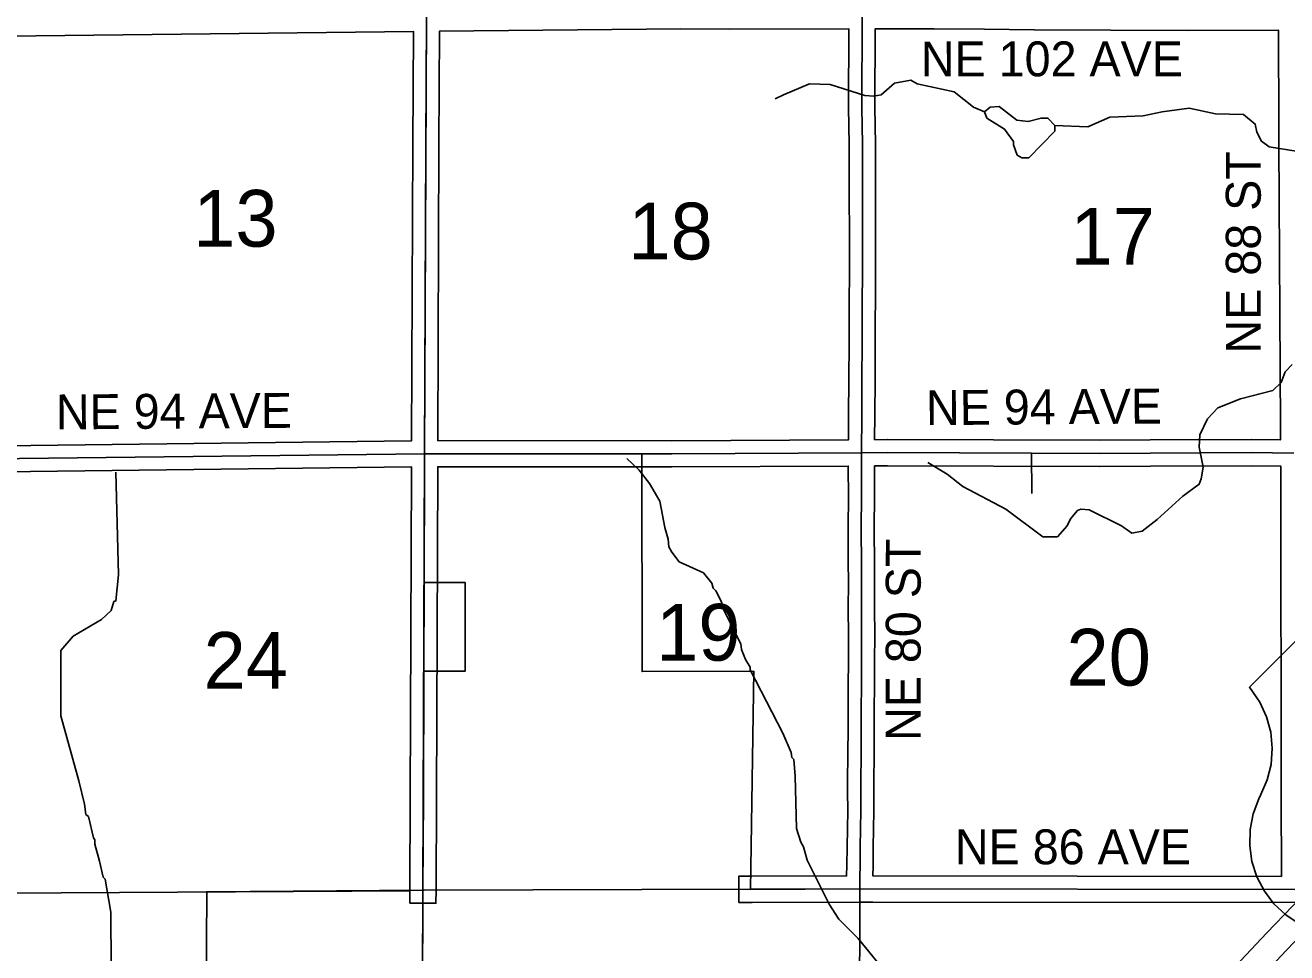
# Model space of a CAD drawing. Extents: x -1403959 to 81668, y -1400582 to 11018.
# Drawn here: x 7880.3 to 8160, y 9096.5 to 9302.1 of the extents above; entities that cross this region are included whole.
import ezdxf

# ---------------------------------------------------------------- set-up
doc = ezdxf.new("R2010")
doc.units = 0
for name, color, linetype in [('tdCiCityCartoExten', 7, 'Continuous'), ('tdCiCoBndryTxt', 7, 'Continuous'), ('tdCiMapFrame', 7, 'Continuous'), ('tdCiRRCL', 7, 'Continuous'), ('tdCiSectLine', 7, 'Continuous'), ('tdCiSectNmbr', 7, 'Continuous'), ('tdCiSectTwpRng', 7, 'Continuous'), ('tdCiUABTitleFrame', 7, 'Continuous'), ('tdCoCityStreetMajor', 7, 'Continuous'), ('tdCoClipBndry', 7, 'Continuous'), ('tdCoDivCarto', 7, 'Continuous'), ('tdCoSectLinePart', 7, 'Continuous'), ('tdCoSectNmbr', 7, 'Continuous'), ('tdCoSurfAsphaltUnbanded', 7, 'Continuous'), ('tdCoSurfBitum', 7, 'Continuous')]:
    doc.layers.add(name, color=color, linetype=linetype)

msp = doc.modelspace()

# ---------------------------------------------------------------- linework, layer by layer
at = {"layer": 'tdCiCityCartoExten'}
msp.add_lwpolyline([(8041.1, 9110.6), (8041.39, 9110.6)], dxfattribs=at)
at = {"layer": 'tdCiCoBndryTxt'}
for points in [[(7968.82, 9207.14), (7969.08, 9275.69), (7969.26, 9303.63), (7969.26, 9303.69), (7969.26, 9303.72), (7969.26, 9303.75), (7969.39, 9327.8), (7969.59, 9347.99), (7970.06, 9400.29), (7970.1, 9420.25), (7970.13, 9448.54), (7970.24, 9492.44), (7970.22, 9506.76), (7970.06, 9528.9), (7970.06, 9529.35), (7970.1, 9534.01), (7970.09, 9534.14), (7969.94, 9564.67), (7970.02, 9578.89), (7970.02, 9601.8)], [(8065.67, 9207.31), (8065.72, 9215.81), (8065.78, 9223.46), (8065.82, 9231.88), (8065.82, 9236.69), (8065.85, 9241.21), (8065.89, 9246.74), (8065.89, 9251.68), (8065.89, 9257.41), (8065.87, 9262.62), (8065.87, 9270.1), (8065.88, 9275.73), (8065.73, 9283.91), (8065.79, 9304.08)], [(7582.97, 9206.71), (7632.47, 9206.67), (7636.15, 9206.68), (7638.76, 9206.69), (7675.75, 9206.65), (7679.39, 9206.58), (7690.08, 9206.28), (7693.48, 9206.22), (7697.17, 9206.13), (7700.96, 9206.13), (7742.56, 9206.24), (7773.74, 9206.02), (7776.6, 9206), (7790.21, 9206.1), (7872.49, 9205.98), (7968.82, 9207.14)], [(7968.72, 9178.58), (7968.82, 9203.57), (7968.82, 9206.46), (7968.82, 9207.14)], [(7968.82, 9207.14), (8017.01, 9207.1), (8017.01, 9207.1)], [(8017.01, 9207.1), (8017.03, 9207.1)], [(8017.03, 9207.1), (8023.64, 9207.1), (8065.67, 9207.31), (8071.44, 9207.38), (8103.39, 9207.27), (8118.41, 9207.22), (8129.71, 9207.3), (8152.09, 9207.38), (8161.5, 9207.28)], [(8065.28, 9110.66), (8065.29, 9113.53), (8065.36, 9115.82), (8065.38, 9119.95), (8065.45, 9123.98), (8065.52, 9128.11), (8065.5, 9132.21), (8065.5, 9135.62), (8065.57, 9139.32), (8065.57, 9141.82), (8065.62, 9145.02), (8065.62, 9150.24), (8065.64, 9155.97), (8065.67, 9160.93), (8065.71, 9167.2), (8065.64, 9172.52), (8065.67, 9178.89), (8065.64, 9182.95), (8065.62, 9190.15), (8065.67, 9198.31), (8065.65, 9203.46), (8065.67, 9207.31)], [(7968.64, 9158.97), (7968.72, 9178.44)], [(7968.72, 9178.44), (7968.72, 9178.58)], [(7968.45, 9110.42), (7968.54, 9131.03), (7968.64, 9158.72)], [(7968.64, 9158.72), (7968.64, 9158.97)]]:
    msp.add_lwpolyline(points, dxfattribs=at)
at = {"layer": 'tdCiMapFrame'}
for points in [[(8041.39, 9110.6), (8065.28, 9110.66)], [(8065.28, 9110.66), (8161.75, 9110.54)]]:
    msp.add_lwpolyline(points, dxfattribs=at)
at = {"layer": 'tdCiRRCL'}
msp.add_lwpolyline([(7872.19, 9062), (7920.28, 9062.1), (7920.34, 9075.61), (7920.5, 9110.06), (7968.45, 9110.38), (7968.45, 9110.42), (7968.64, 9158.97), (7977.82, 9158.97), (7977.82, 9178.58), (7968.72, 9178.58), (7968.82, 9207.14), (8017.01, 9207.1), (8017.04, 9158.85), (8041.77, 9158.91), (8041.09, 9110.57), (8065.28, 9110.66), (8161.75, 9110.54)], dxfattribs=at)
at = {"layer": 'tdCiSectLine'}
for points in [[(7875.42, 9208.92), (7965.92, 9210.01), (7965.92, 9210.04), (7965.92, 9210.04), (7965.92, 9210.04), (7965.93, 9210.04), (7966.18, 9275.7), (7966.18, 9275.71), (7966.34, 9300.75), (7876.21, 9299.68), (7876.21, 9299.66), (7876.2, 9299.66), (7876.2, 9299.65), (7876.17, 9299.65), (7875.97, 9275.8), (7875.42, 9208.92)], [(8023.64, 9210), (8062.77, 9210.2), (8062.77, 9210.22), (8062.78, 9210.22), (8062.82, 9215.83), (8062.82, 9215.83), (8062.88, 9223.48), (8062.91, 9231.88), (8062.91, 9236.69), (8062.91, 9236.71), (8062.95, 9241.23), (8062.99, 9246.75), (8062.99, 9257.4), (8062.97, 9262.61), (8062.97, 9262.62), (8062.97, 9270.1), (8062.97, 9270.1), (8062.97, 9275.71), (8062.83, 9283.86), (8062.83, 9283.91), (8062.83, 9283.92), (8062.88, 9301.3), (8036.5, 9301.28), (8036.5, 9301.28), (8036.49, 9301.28), (8025.65, 9301.32), (7972.15, 9300.81), (7972.15, 9300.77), (7972.15, 9300.77), (7971.98, 9275.68), (7971.74, 9210.04), (8023.64, 9210)], [(8118.41, 9210.13), (8129.68, 9210.2), (8129.69, 9210.2), (8152.08, 9210.28), (8152.09, 9210.28), (8152.12, 9210.28), (8158.59, 9210.22), (8158.58, 9213.27), (8158.2, 9275.85), (8158.2, 9275.87), (8158.2, 9275.88), (8158.21, 9276.95), (8158.18, 9276.95), (8158.22, 9279.82), (8158.12, 9301.05), (8137.91, 9300.98), (8137.9, 9300.98), (8137.9, 9300.98), (8104.02, 9301.07), (8103.98, 9301.07), (8092.95, 9301.25), (8081.81, 9301.29), (8068.69, 9301.3), (8068.63, 9283.94), (8068.78, 9275.79), (8068.78, 9275.73), (8068.78, 9275.73), (8068.78, 9270.1), (8068.78, 9262.62), (8068.79, 9257.42), (8068.79, 9257.41), (8068.79, 9246.74), (8068.79, 9246.72), (8068.76, 9241.19), (8068.76, 9241.18), (8068.72, 9236.67), (8068.72, 9231.88), (8068.72, 9231.86), (8068.68, 9223.45), (8068.68, 9223.44), (8068.62, 9215.79), (8068.59, 9210.25), (8071.4, 9210.28), (8071.44, 9210.28), (8071.45, 9210.28), (8118.41, 9210.13)], [(8161.74, 9107.64), (8068.17, 9107.76), (8068.17, 9107.76), (8065.28, 9107.76), (8041.4, 9107.7), (8038.5, 9107.69), (8038.48, 9113.49), (8041.38, 9113.5), (8062.38, 9113.56), (8062.38, 9113.62), (8062.46, 9115.88), (8062.48, 9119.97), (8062.48, 9120), (8062.55, 9124.03), (8062.62, 9128.12), (8062.6, 9132.19), (8062.6, 9132.21), (8062.6, 9135.62), (8062.6, 9135.68), (8062.67, 9139.35), (8062.67, 9141.82), (8062.67, 9141.87), (8062.72, 9145.04), (8062.72, 9150.24), (8062.72, 9150.26), (8062.74, 9155.98), (8062.74, 9155.98), (8062.77, 9160.94), (8062.77, 9160.95), (8062.81, 9167.2), (8062.74, 9172.48), (8062.74, 9172.52), (8062.74, 9172.53), (8062.77, 9178.89), (8062.74, 9182.93), (8062.74, 9182.94), (8062.72, 9190.14), (8062.72, 9190.15), (8062.72, 9190.17), (8062.77, 9198.31), (8062.75, 9203.45), (8062.75, 9203.46), (8062.75, 9203.47), (8062.75, 9204.39), (8023.66, 9204.2), (8023.64, 9204.2), (8023.64, 9204.2), (7971.72, 9204.24), (7971.72, 9203.56), (7971.72, 9203.56), (7971.44, 9131.02), (7971.44, 9131.02), (7971.35, 9110.41), (7971.34, 9107.5), (7965.54, 9107.53), (7965.55, 9110.43), (7965.63, 9131.05), (7965.91, 9203.58), (7965.92, 9204.2), (7875.39, 9203.11)], [(8158.82, 9113.44), (8158.69, 9131.37), (8158.69, 9131.39), (8158.63, 9201.59), (8158.61, 9204.37), (8158.61, 9204.37), (8158.61, 9204.41), (8152.08, 9204.48), (8129.72, 9204.4), (8118.43, 9204.32), (8118.41, 9204.32), (8118.4, 9204.32), (8071.45, 9204.48), (8068.58, 9204.44), (8068.58, 9204.42), (8068.56, 9204.42), (8068.56, 9203.46), (8068.57, 9198.32), (8068.57, 9198.31), (8068.57, 9198.29), (8068.52, 9190.15), (8068.54, 9182.96), (8068.57, 9178.91), (8068.57, 9178.89), (8068.57, 9178.88), (8068.54, 9172.54), (8068.62, 9167.24), (8068.62, 9167.2), (8068.62, 9167.18), (8068.57, 9160.91), (8068.54, 9155.96), (8068.52, 9150.24), (8068.52, 9145.02), (8068.52, 9144.98), (8068.47, 9141.8), (8068.47, 9139.32), (8068.47, 9139.26), (8068.4, 9135.59), (8068.4, 9132.22), (8068.43, 9128.12), (8068.43, 9128.11), (8068.43, 9128.06), (8068.35, 9123.93), (8068.35, 9123.93), (8068.28, 9119.92), (8068.26, 9115.81), (8068.26, 9115.73), (8068.19, 9113.56), (8158.82, 9113.44)]]:
    msp.add_lwpolyline(points, dxfattribs=at)
at = {"layer": 'tdCiSectNmbr'}
for points in [[(7968.45, 9110.42), (7968.73, 9110.4), (8041.09, 9110.6)], [(8041.09, 9110.6), (8041.1, 9110.6)], [(8041.09, 9110.6), (8041.09, 9110.6)], [(8065.29, 9046.53), (8065.29, 9047.17), (8065.23, 9059.08), (8065.26, 9061.71), (8065.27, 9080.65), (8065.28, 9110.66)]]:
    msp.add_lwpolyline(points, dxfattribs=at)
at = {"layer": 'tdCiSectTwpRng'}
msp.add_lwpolyline([(7968.32, 9075.59), (7968.38, 9091.38), (7968.45, 9110.3), (7968.45, 9110.42)], dxfattribs=at)
at = {"layer": 'tdCiUABTitleFrame'}
msp.add_lwpolyline([(8103.43, 9198.33), (8103.39, 9207.27)], dxfattribs=at)
at = {"layer": 'tdCoCityStreetMajor'}
msp.add_lwpolyline([(7875.36, 9109.77), (7965.51, 9110.28)], dxfattribs=at)
at = {"layer": 'tdCoClipBndry'}
msp.add_lwpolyline([(7968.28, 9063.1), (7968.42, 9110.3), (7968.79, 9207.14), (7969.23, 9303.63), (7970.03, 9400.29), (7970.19, 9506.76), (7969.99, 9601.92), (7971.59, 9698.12), (7971.44, 9794.47), (7971.7, 9890.85), (7972.52, 9987.49), (7972.94, 10083.31)], dxfattribs=at)
at = {"layer": 'tdCoDivCarto'}
for points in [[(7944.75, 8878.66), (7956.46, 8891.08), (7969.16, 8904.56), (7973.56, 8909.35), (7985.39, 8921.79), (8001.25, 8938.72), (8023.08, 8961.85), (8027.8, 8966.89), (8030.9, 8970), (8038.31, 8977.77), (8046.72, 8985.59), (8056.47, 8995.63), (8069.96, 9010.05), (8076.26, 9016.53), (8097.26, 9038.99), (8110.19, 9052.68), (8155.56, 9100.95), (8166.91, 9112.78)], [(7960.77, 8887.19), (7973.41, 8900.61), (7977.77, 8905.35), (7989.67, 8917.87), (8005.55, 8934.82), (8027.33, 8957.9), (8031.95, 8962.83), (8035.15, 8966.05), (8042.43, 8973.69), (8050.76, 8981.43), (8060.71, 8991.67), (8074.16, 9006.05), (8080.45, 9012.52), (8101.54, 9035.07), (8114.36, 9048.64), (8134.58, 9070.08), (8134.57, 9070.08), (8159.81, 9097), (8171.12, 9108.79)]]:
    msp.add_lwpolyline(points, dxfattribs=at)
at = {"layer": 'tdCoSurfAsphaltUnbanded'}
msp.add_lwpolyline([(8162.69, 9102.94), (8159.72, 9104.91), (8157.13, 9107.35), (8154.99, 9110.19), (8153.34, 9113.35), (8152.25, 9116.74), (8151.74, 9120.26), (8151.83, 9123.82), (8152.51, 9127.31), (8153.76, 9130.65), (8154.23, 9131.57), (8155.64, 9134.83), (8156.49, 9138.29), (8156.75, 9141.84), (8156.41, 9145.39), (8155.49, 9148.82), (8154, 9152.06), (8151.69, 9155.36), (8166.95, 9170.62)], dxfattribs=at)
at = {"layer": 'tdCoSurfBitum'}
for points in [[(8092.97, 9282.91), (8090.53, 9283.97), (8086.25, 9287.33), (8078, 9289.15), (8076.63, 9289.92), (8072.96, 9289.3), (8070.07, 9286.7), (8068.39, 9286.4), (8066.4, 9286.55), (8058.76, 9288.99), (8054.18, 9289.13), (8048.38, 9286.69), (8046.55, 9285.77)], [(8108.55, 9279.87), (8107.02, 9281.54), (8105.5, 9281.54), (8102.6, 9280.78), (8100.15, 9281.08), (8096.18, 9284.13), (8094.19, 9283.98), (8092.97, 9282.91)], [(8162.46, 9274.11), (8156.05, 9275.17), (8154.37, 9276.39), (8153.3, 9278.38), (8152.99, 9280.21), (8150.39, 9282.34), (8144.13, 9282.49), (8138.33, 9283.71), (8132.37, 9282.94), (8128.1, 9282.02), (8120.77, 9281.71), (8115.88, 9279.57), (8108.55, 9279.87)], [(8100.16, 9273.3), (8099.4, 9275.58), (8099.39, 9276.35), (8097.41, 9279.09), (8093.43, 9281.53), (8092.97, 9282.91)], [(8108.55, 9279.87), (8108.55, 9278.65), (8102.76, 9272.69), (8101.23, 9272.69), (8100.16, 9273.3)], [(8161.14, 9226.94), (8159.61, 9225.26), (8158.7, 9222.96), (8156.87, 9221.13), (8149.69, 9219.29), (8144.66, 9217.3), (8142.37, 9214.86), (8140.69, 9211.35), (8140.54, 9208.6), (8141.46, 9204.17), (8141.01, 9201.58), (8140.55, 9200.36), (8136.89, 9197.76), (8131.24, 9192.56), (8127.89, 9189.96), (8125.6, 9189.5), (8123.3, 9191.18), (8116.12, 9194.69), (8114.29, 9194.84), (8113.53, 9194.53), (8112, 9192.7), (8111.24, 9191.17), (8109.11, 9188.73), (8105.9, 9188.72), (8097.65, 9194.82), (8088.17, 9199.85), (8084.66, 9202.6), (8080.38, 9205.19)], [(8013.65, 9206.05), (8016.4, 9203.46), (8018.69, 9200.56), (8020.99, 9196.59), (8022.06, 9190.79), (8022.83, 9188.2), (8022.98, 9186.52), (8023.6, 9185.3), (8025.28, 9183.16), (8030.63, 9180.72), (8032.46, 9178.43), (8032.77, 9177.37), (8033.38, 9176.76), (8034.6, 9174.47), (8035.21, 9172.33), (8038.89, 9165.01), (8039.04, 9163.78), (8039.96, 9161.5), (8041.03, 9159.82), (8041.03, 9159.21), (8048.22, 9145.17), (8050.06, 9140.89), (8050.21, 9139.82), (8050.67, 9139.37), (8050.98, 9135.7), (8051.3, 9124.1), (8052.22, 9121.05), (8052.83, 9119.98), (8053.6, 9117.08), (8058.49, 9107.31), (8060.64, 9103.96), (8064.91, 9099.69), (8072.41, 9090.53)], [(7900.35, 9203.06), (7900.98, 9180.31), (7900.38, 9174.51), (7899.92, 9174.36), (7899.31, 9172.37), (7897.17, 9170.39), (7890.92, 9166.72), (7888.17, 9163.51), (7888.19, 9149.01), (7892.17, 9134.66), (7893.4, 9129.47), (7893.71, 9127.18), (7894.32, 9126.72), (7895.39, 9121.99), (7895.7, 9121.53), (7895.7, 9120.62), (7896.77, 9116.8), (7897.54, 9113.29), (7898, 9112.83), (7899.22, 9105.5), (7899.4, 9081.38)]]:
    msp.add_lwpolyline(points, dxfattribs=at)

# ---------------------------------------------------------------- texts
at = {"layer": 'tdCoSectLinePart'}
for s, rotation, p in [('13', 0.0009, (7917.52, 9253.03)), ('18', 0.0016, (8013.99, 9250.21)), ('17', 0.0024, (8112.02, 9249.05)), ('19', 0.0017, (8020.14, 9161.27)), ('20', 0.0024, (8111.13, 9155.75)), ('24', 0.0009, (7919.82, 9155.04))]:
    msp.add_text(s, height=12.575, rotation=rotation, dxfattribs=at).set_placement(p)
at = {"layer": 'tdCoSectNmbr'}
for s, rotation, p in [('NE 102 AVE', 0.0474, (8078.84, 9290.77)), ('NE 88 ST', 90, (8154.19, 9229.35)), ('NE 94 AVE', 0.4036, (8080, 9213.47)), ('NE 94 AVE', 0.4036, (7887.09, 9212.52)), ('NE 80 ST', 89.9319, (8078.76, 9143.47)), ('NE 86 AVE', 0.0473, (8086.39, 9116.12))]:
    msp.add_text(s, height=7.738, rotation=rotation, dxfattribs=at).set_placement(p)

doc.saveas('drawing.dxf')
